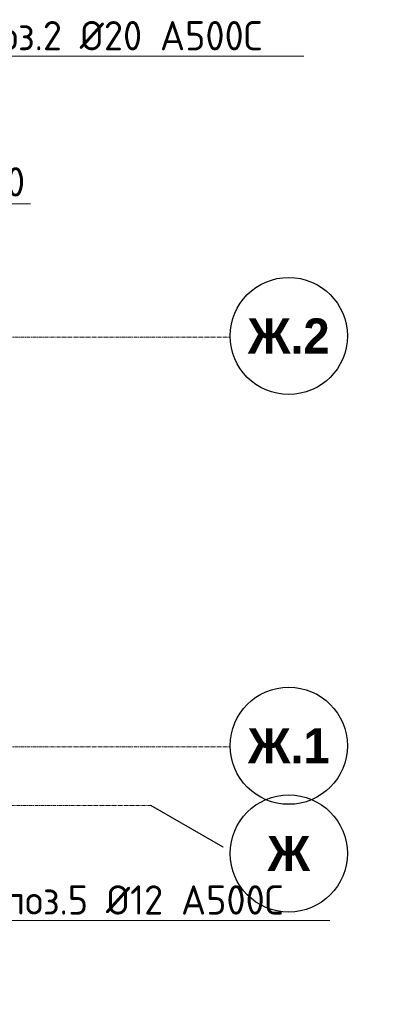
# Model space of a CAD drawing. Header units: millimetres. Extents: x -56135 to 1694203, y -446411 to -23139.
# Tile 308 of 311: x 1008880 to 1011974, y -67168 to -58758. Entities that reach past the tile are written whole.
import ezdxf
from ezdxf import colors
from ezdxf.entities.mleader import LeaderData, LeaderLine
from ezdxf.math import Vec2, Vec3

# ---------------------------------------------------------------- set-up
doc = ezdxf.new("R2010")
doc.units = ezdxf.units.MM
doc.linetypes.add('______5', pattern=[1100, 800, -100, 100, -100])
doc.linetypes.add('осевая', pattern=[50.8, 31.75, -6.35, 6.35, -6.35])
for name, color, linetype, lineweight in [('Оси', 40, '______5', 18), ('подоснова', 151, 'Continuous', 5), ('РАЗМЕРЫ', 1, 'Continuous', 9)]:
    doc.layers.add(name, color=color, linetype=linetype, lineweight=lineweight)
doc.styles.add('Century Gothic', font='GOTHIC.TTF')
doc.styles.add('GOST-2.304_Type-B', font='GOST_Common.ttf')
doc.dimstyles.new('СПДС', dxfattribs={"dimscale": 100, "dimtxt": 2.5, "dimasz": 2.5, "dimexe": 1.25, "dimexo": 0, "dimtad": 1, "dimdec": 0, "dimtxsty": 'GOST-2.304_Type-B', "dimblk": 'ARCHTICK', "dimcen": 2.5, "dimdle": 2, "dimadec": 0, "dimazin": 2, "dimtfac": 0.75, "dimtdec": 0, "dimtmove": 1, "dimatfit": 3, "dimfxl": 1, "dimtolj": 1, "dimarcsym": 1})

# ---------------------------------------------------------------- blocks, each defined once
blk = doc.blocks.new('NSY101')
at = {"color": 0, "linetype": 'ByBlock', "lineweight": -2}
blk.add_circle((0, 0), 50, dxfattribs=at)
blk = doc.blocks.new('оси 2.2-2.3')
at = {"layer": 'Оси', "color": 16, "linetype": 'осевая', "lineweight": 0, "transparency": 33554687}
for p, q in [((468076.3, -106495.4), (524372.9, -106495.4)), ((468076.3, -109995.4), (524372.9, -109995.4)), ((468653.8, -110495.4), (523696.4, -110495.4))]:
    blk.add_line(p, q, dxfattribs=at)
at = {"layer": 'Оси', "color": 16, "linetype": '______5', "lineweight": 0, "transparency": 33554687}
blk.add_line((524311.9, -110850.8), (523696.4, -110495.4), dxfattribs=at)
at = {"layer": 'Оси', "color": 16, "linetype": 'Continuous', "lineweight": 25, "transparency": 33554687, "xscale": 9.999999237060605, "yscale": 9.999999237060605, "zscale": 9.999999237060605}
for p in [(524872.8, -106485.2), (524872.8, -109985.2), (524872.8, -110905.2)]:
    blk.add_blockref('NSY101', p, dxfattribs=at)
at = {"layer": 'Оси', "color": 16, "linetype": 'Continuous', "lineweight": 25, "transparency": 33554687, "char_height": 300, "attachment_point": 5, "style": 'Century Gothic'}
for s, insert, width in [('\\A1;{\\fCentury Gothic|i0|b1;\\H300.000000;\\W1.000000;\\C16;Ж.2}\\P', (524872.8, -106485.2), 890), ('\\A1;{\\fCentury Gothic|i0|b1;\\H300.000000;\\W1.000000;\\C16;Ж.1}\\P', (524872.8, -109985.2), 890), ('\\A1;{\\fCentury Gothic|i0|b1;\\H300.000000;\\W1.000000;\\C16;Ж}\\P', (524872.8, -110905.2), 540)]:
    blk.add_mtext(s, dxfattribs=dict(at, insert=insert, width=width))
blk = doc.blocks.new('_ArchTick')
at = {"color": 0, "linetype": 'ByBlock', "const_width": 0.15}
blk.add_lwpolyline([(-0.5, -0.5), (0.5, 0.5)], dxfattribs=at)
blk = doc.blocks.new('*D1766')
at = {"layer": 'DEFPOINTS', "color": 0, "transparency": 16777216}
for p in [(1007628.1, -60690.2), (1007557.8, -60781.6), (1007628.1, -61289.6, -720)]:
    blk.add_point(p, dxfattribs=at)
at = {"layer": 'РАЗМЕРЫ', "color": 0, "lineweight": -2, "transparency": 16777216}
for p, q in [((1007593, -60690.2), (1008549.5, -60331.2)), ((1008549.5, -60331.2), (1008973.4, -60331.2)), ((1007557.8, -60781.6), (1007557.8, -60565.2)), ((1007628.1, -61289.6), (1007628.1, -60565.2)), ((1007557.8, -60690.2), (1007307.8, -60690.2)), ((1007557.8, -60690.2), (1007628.1, -60690.2)), ((1007557.8, -60690.2), (1007628.1, -60690.2)), ((1007628.1, -60690.2), (1007878.1, -60690.2))]:
    blk.add_line(p, q, dxfattribs=at)
at = {"layer": 'РАЗМЕРЫ', "color": 0, "lineweight": -2, "transparency": 16777216, "xscale": 250, "yscale": 250, "zscale": 250}
blk.add_blockref('_ArchTick', (1007557.8, -60690.2), dxfattribs=at)
at = {"layer": 'РАЗМЕРЫ', "color": 0, "lineweight": -2, "transparency": 16777216, "xscale": 250, "yscale": 250, "zscale": 250, "rotation": 180}
blk.add_blockref('_ArchTick', (1007628.1, -60690.2), dxfattribs=at)
at = {"layer": 'РАЗМЕРЫ', "color": 0, "transparency": 16777216, "insert": (1008761.5, -60143.7), "char_height": 250, "attachment_point": 5, "style": 'GOST-2.304_Type-B'}
blk.add_mtext('\\A1;70', dxfattribs=at)
blk = doc.blocks.new('_None')
blk = doc.blocks.new('прпрп')
at = {"layer": 'Оси', "color": 16, "linetype": '______5', "lineweight": 25, "transparency": 33554687}
blk.add_line((1010615.2, -65825.4), (1009999.6, -65470), dxfattribs=at)
at = {"layer": 'РАЗМЕРЫ', "color": 1}
blk.add_blockref('оси 2.2-2.3', (486303.3, 45025.4), dxfattribs=at)
dim = blk.add_linear_dim(base=(1007628.1, -60690.2), p1=(1007557.8, -60781.6), p2=(1007628.1, -61289.6, -720), dimstyle='СПДС', dxfattribs=at)
dim.commit()
dim.dimension.update_dxf_attribs({"geometry": '*D1766', "text_midpoint": (1008612, -60331.2), "dimtype": 128})
at = {"layer": 'подоснова', "color": 4, "ltscale": 0.3}
ml = blk.add_multileader_mtext('Standard', dxfattribs=at)
ml.set_content('{\\C2;поз.2 %%C20 А500С }', color=4, style='GOST-2.304_Type-B')
ml.set_leader_properties(color=256, linetype='ByLayer', lineweight=15)
ml.set_arrow_properties(name='NONE')
ml.build(insert=Vec2(0, 0))
ml.multileader.update_dxf_attribs({"text_left_attachment_type": 6, "text_right_attachment_type": 6, "dogleg_length": 0.1, "arrow_head_size": 18})
ctx = ml.context
ctx.base_point, ctx.char_height, ctx.arrow_head_size, ctx.landing_gap_size, ctx.plane_origin = Vec3(1008528.5, -59070.1), 250, 18, 20, Vec3(1012145.8, -59308.3)
ctx.left_attachment, ctx.right_attachment, ctx.text_align_type = 6, 6, 1
notes = []
notes.append((ctx, [(1, (1, 1, 0), (1008528.4, -59070.1), (1, 0), 0.1, [(1, [(1007731.2, -61289.9), (1007258.1, -61289.6)], 0, [])])]))
ctx.mtext.insert, ctx.mtext.width, ctx.mtext.alignment, ctx.mtext.flow_direction = Vec3(1009740.3, -58770.1), 4075.871, 2, 5
ml = blk.add_multileader_mtext('Standard', dxfattribs=at)
ml.set_content('{\\C2;поз.5 %%C12 А500С }', color=4, style='GOST-2.304_Type-B')
ml.set_leader_properties(color=256, linetype='ByLayer', lineweight=15)
ml.set_arrow_properties(name='NONE')
ml.build(insert=Vec2(0, 0))
ml.multileader.update_dxf_attribs({"text_left_attachment_type": 6, "text_right_attachment_type": 6, "dogleg_length": 0.1, "arrow_head_size": 18})
ctx = ml.context
ctx.base_point, ctx.char_height, ctx.arrow_head_size, ctx.landing_gap_size, ctx.plane_origin = Vec3(1008749.4, -66451.7), 250, 18, 20, Vec3(1019885, -66089.2)
ctx.left_attachment, ctx.right_attachment, ctx.text_align_type = 6, 6, 1
notes.append((ctx, [(1, (1, 1, 0), (1008749.3, -66451.7), (1, 0), 0.1, [(0, [(1008207.1, -67167.9)], 0, [])])]))
ctx.mtext.insert, ctx.mtext.width, ctx.mtext.alignment, ctx.mtext.flow_direction = Vec3(1009936.3, -66151.7), 4075.871, 2, 5
for ctx, leaders in notes:
    for number, flags, end, landing, length, lines in leaders:
        leader = LeaderData()
        leader.index, (leader.has_last_leader_line, leader.has_dogleg_vector, leader.attachment_direction) = number, flags
        leader.last_leader_point, leader.dogleg_vector, leader.dogleg_length = Vec3(end), Vec3(landing), length
        for number, points, colour, breaks in lines:
            line = LeaderLine()
            line.index, line.vertices, line.color, line.breaks = number, Vec3.list(points), colors.encode_raw_color(colour), breaks
            leader.lines.append(line)
        ctx.leaders.append(leader)

msp = doc.modelspace()

# ---------------------------------------------------------------- block references
at = {"layer": 'РАЗМЕРЫ'}
msp.add_blockref('прпрп', (0, 0), dxfattribs=at)

doc.saveas('drawing.dxf')
